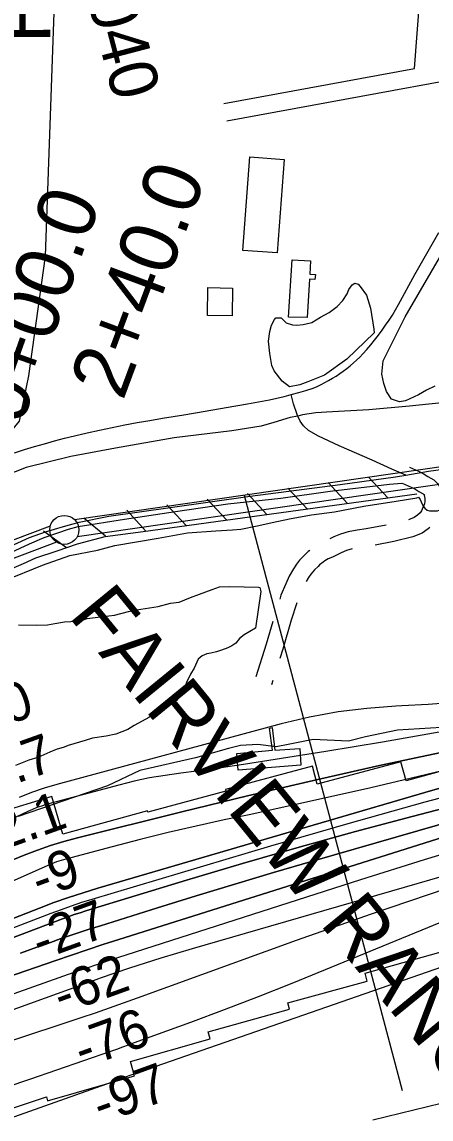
# Model space of a CAD drawing. Extents: x 3598634 to 3636690, y 517270 to 542944.
# Drawn here: x 3614405 to 3615109, y 536539 to 538427 of the extents above; entities that cross this region are included whole.
import ezdxf

# ---------------------------------------------------------------- set-up
doc = ezdxf.new("R2010")
doc.units = 0
for name, color, linetype in [('V-BLDG-OTLN', 7, 'Continuous'), ('V-CHAN-DOCK', 7, 'Continuous'), ('V-CHAN-NAID', 7, 'Continuous'), ('V-FLOD-BASE', 7, 'Continuous'), ('V-LEVE-TOET', 7, 'Continuous'), ('V-RIVR-EDGE', 7, 'Continuous'), ('V-RIVR-RANG', 7, 'Continuous'), ('V-RIVR-RANG-IDEN', 7, 'Continuous'), ('V-ROAD-CNTR', 7, 'Continuous'), ('V-RRAP-FSHR', 7, 'Continuous'), ('V-RRAP-RVMT', 7, 'Continuous'), ('V-SITE-VEGE', 7, 'Continuous'), ('V-SURV-IDEN', 7, 'Continuous'), ('V-SURV-LINE', 7, 'Continuous'), ('V-TOPO-DPTH', 7, 'Continuous'), ('V-TOPO-GNAM-IDEN', 7, 'Continuous'), ('V-TOPO-MAJR', 7, 'Continuous'), ('V-TOPO-MINR', 7, 'Continuous'), ('V-TOPO-WATR', 7, 'Continuous')]:
    doc.layers.add(name, color=color, linetype=linetype)

msp = doc.modelspace()

# ---------------------------------------------------------------- linework, layer by layer
at = {"layer": 'V-BLDG-OTLN'}
for points in [[(3614785.3, 538033.8), (3614797.5, 538195), (3614856.4, 538190.5), (3614844.2, 538029.9)], [(3614864.2, 537918.9), (3614870.1, 538018), (3614901.9, 538016.1), (3614900.6, 537993.3), (3614910.1, 537992.8), (3614909.5, 537984), (3614900, 537984.5), (3614896.2, 537918.8)], [(3614767.5, 537969.1), (3614766.9, 537921.5), (3614724.6, 537922), (3614725.2, 537970.4)]]:
    msp.add_lwpolyline(points, close=True, dxfattribs=at)
at = {"layer": 'V-CHAN-DOCK'}
msp.add_lwpolyline([(3614835.6, 537213.2), (3614840.7, 537174), (3614883.2, 537177), (3614885.4, 537148.2), (3614777.1, 537139.7), (3614774.9, 537168.3), (3614836.3, 537174), (3614831, 537211.9), (3614835.6, 537213.2)], dxfattribs=at)
at = {"layer": 'V-FLOD-BASE'}
msp.add_lwpolyline([(3613818.4, 537264.3), (3613920.8, 537309.1), (3614010.3, 537349.6), (3614117.8, 537397.6), (3614189.6, 537428.9), (3614262.7, 537461.5), (3614337.4, 537491.9), (3614418.4, 537528.8), (3614443.6, 537539.9), (3614467.1, 537547.7), (3614485.5, 537554), (3614501.9, 537558.6), (3614582, 537571.4), (3614669.6, 537584.5), (3614759.3, 537597.6), (3614850.6, 537607.7), (3614935.7, 537619.5), (3615037.5, 537631.5), (3615059.1, 537633.5)], dxfattribs=at)
at = {"layer": 'V-LEVE-TOET'}
for points in [[(3615144.5, 537773.5), (3615072, 537765.9), (3615002, 537759.9), (3614929.5, 537755.7), (3614911.2, 537754.4), (3614887.8, 537750.8), (3614879.8, 537749), (3614866.9, 537746.2), (3614838.5, 537737.7), (3614816.7, 537731.5), (3614766.6, 537723.4), (3614667.4, 537711.4), (3614566.3, 537693.6), (3614489.5, 537679.5), (3614412.5, 537660.4), (3614374.8, 537645.4)], [(3615084.4, 537608.4), (3615087.8, 537609.6), (3615090.6, 537605.4), (3615093.7, 537597.4), (3615096.1, 537593.2), (3615098.6, 537590.2), (3615102.2, 537587.2), (3615106.4, 537585.9), (3615109.1, 537585.6), (3615120.1, 537585.6), (3615128.9, 537589.2), (3615138.6, 537596), (3615148.4, 537607.5), (3615149.8, 537609.7), (3615157.9, 537622.7)], [(3614375.9, 537465.7), (3614440.9, 537492.1), (3614487.9, 537509), (3614535.1, 537518.4), (3614565.2, 537526.1), (3614639.9, 537538.6), (3614690, 537547.9), (3614738.8, 537551.4), (3614767.5, 537552.9), (3614782.1, 537554.2), (3614810.1, 537559.9), (3614843.9, 537567.4), (3614868.6, 537572.7), (3614903.7, 537579.1), (3614943.3, 537584), (3614993.4, 537593.8), (3615049.3, 537602.5), (3615084.4, 537608.4)]]:
    msp.add_lwpolyline(points, dxfattribs=at)
at = {"layer": 'V-RIVR-EDGE'}
msp.add_lwpolyline([(3615165.2, 537215), (3615051.2, 537208.5), (3614996.6, 537197), (3614967.2, 537189.7), (3614906.5, 537192.3), (3614866.1, 537184.5), (3614842.8, 537179.6), (3614810.9, 537183.4), (3614781.5, 537182.2), (3614760.7, 537176.8), (3614703.7, 537161), (3614608, 537139.2), (3614552.8, 537112.3), (3614398.9, 537060)], dxfattribs=at)
at = {"layer": 'V-RIVR-RANG'}
msp.add_line((3614787.8, 537612.8), (3615059.4, 536588.2), dxfattribs=at)
at = {"layer": 'V-ROAD-CNTR'}
msp.add_line((3614837, 537293.8), (3614834.7, 537286.5), dxfattribs=at)
for points in [[(3615080.7, 538346.8), (3615122.5, 538897.1)], [(3614758, 538257.1), (3615395, 538373.9)], [(3614752.6, 538286.6), (3615080.7, 538346.8)], [(3614991.6, 537855.8), (3614998.6, 537863.6), (3615005.5, 537871.6), (3615012.1, 537879.8), (3615018.6, 537888.1), (3615024.9, 537896.6), (3615031, 537905.2), (3615036.9, 537913.9), (3615042.6, 537922.8), (3615048.1, 537931.8), (3615053.3, 537940.9), (3615081.1, 537992.3), (3615122.6, 538065.1)], [(3614364.9, 537515.8), (3614418.3, 537540), (3614445.9, 537549.8), (3614476.9, 537558.7), (3614504.1, 537566.5), (3614555.1, 537576.6), (3614660.6, 537591.8), (3614797.9, 537610.9), (3614953, 537631.2), (3615048.1, 537644.1), (3615066, 537647.3), (3615104.9, 537654.2), (3615239.7, 537672.5), (3615394.1, 537696.2), (3615553.9, 537718.5), (3615734.5, 537745.8), (3615989.1, 537782.7), (3616134.9, 537800.1), (3616407.3, 537836.3), (3616618.5, 537868.7), (3616716.5, 537882)], [(3614392.7, 537685.6), (3614409.8, 537691.1), (3614426.9, 537696.3), (3614444.1, 537701.4), (3614461.4, 537706.2), (3614478.7, 537710.7), (3614496.1, 537715.1), (3614517.6, 537720.1), (3614539.1, 537724.9), (3614560.6, 537729.4), (3614582.2, 537733.7), (3614603.9, 537737.7), (3614625.6, 537741.5), (3614647.3, 537745.1), (3614683.9, 537751.2), (3614720.4, 537757.4), (3614756.9, 537763.7), (3614793.4, 537770.2), (3614806.2, 537772.3), (3614818.9, 537774.6), (3614831.5, 537777.1), (3614844.1, 537779.8), (3614856.7, 537782.8), (3614868.7, 537785.9), (3614881.6, 537789.4), (3614894, 537793), (3614906.3, 537796.9), (3614913.1, 537799.9), (3614919.9, 537803.1), (3614926.5, 537806.5), (3614933, 537810.1), (3614939.4, 537813.9), (3614945.8, 537817.8), (3614952, 537822), (3614958, 537826.3), (3614964, 537830.8), (3614969.8, 537835.5), (3614975.5, 537840.3), (3614981, 537845.3), (3614986.4, 537850.5), (3614991.6, 537855.8)], [(3615066, 537647.3), (3615041.7, 537657.8), (3615007.9, 537673.1), (3614951, 537697.6), (3614915.6, 537714.6), (3614898.4, 537724.1), (3614889.8, 537732.2), (3614884.1, 537740.2), (3614879.8, 537749), (3614878.6, 537751.6), (3614872.3, 537770), (3614868.7, 537785.9)], [(3615072.2, 537660.9), (3615087.7, 537653.8), (3615095.5, 537650), (3615103.8, 537644.9), (3615113.7, 537638.9), (3615120.7, 537632.4), (3615123.4, 537627.5)], [(3615059.7, 537633.7), (3615074.7, 537626.8), (3615081, 537623.7), (3615088.3, 537619.2), (3615095.5, 537614.9), (3615096.7, 537613.8), (3615097.6, 537612.1), (3615097.5, 537612.3), (3615098.4, 537607), (3615098.3, 537602.5), (3615097.6, 537597.6), (3615095.2, 537591.3), (3615092.9, 537586), (3615090.5, 537582.5), (3615085.7, 537578.1), (3615080, 537574.1), (3615070.4, 537570.6)], [(3615031.7, 537560.9), (3614997.4, 537554.6), (3614981.9, 537552.8), (3614966.6, 537549.9), (3614953.4, 537545.5), (3614941.9, 537540.8), (3614935.1, 537537.4)], [(3615107.1, 537557.1), (3615104.4, 537554.6), (3615094, 537547.3), (3615077.6, 537541.3), (3615045.4, 537532.9), (3615013, 537527)], [(3614900.5, 537517.7), (3614898, 537515.7), (3614894, 537511.9), (3614887.3, 537505.5), (3614882.8, 537500.7), (3614877.6, 537494.2), (3614872.6, 537486.2), (3614865.3, 537473.1), (3614859.3, 537460.4), (3614851, 537440.5), (3614848.8, 537433.8)], [(3614973.5, 537520.6), (3614963.9, 537517.4), (3614954.4, 537513.5), (3614946.7, 537509.7), (3614939.6, 537506.3), (3614932.4, 537503.3), (3614926.5, 537500), (3614923.5, 537497.5), (3614917.5, 537492.9), (3614914.7, 537490.2), (3614908.6, 537484.4), (3614905.5, 537481), (3614902.1, 537476.9), (3614898.5, 537471), (3614894.6, 537464.1)], [(3614878.3, 537427.6), (3614868.7, 537397.5), (3614854.3, 537347.5), (3614849.3, 537331.9)], [(3614837, 537395.6), (3614825.6, 537356.2), (3614807.5, 537300)]]:
    msp.add_lwpolyline(points, dxfattribs=at)
at = {"layer": 'V-RRAP-FSHR'}
for p, q in [((3614965.4, 537598.7), (3614932.2, 537634.5)), ((3615034.8, 537608.2), (3615001.6, 537644)), ((3614826.7, 537579.6), (3614793.5, 537615.4)), ((3614896.1, 537589.1), (3614862.9, 537625)), ((3614688, 537560.5), (3614654.8, 537596.4)), ((3614757.4, 537570.1), (3614724.2, 537605.9)), ((3614549.2, 537542.2), (3614511.6, 537573.4)), ((3614618.7, 537551), (3614585.8, 537587.1)), ((3614482.1, 537522.4), (3614442.4, 537550.8))]:
    msp.add_line(p, q, dxfattribs=at)
for points in [[(3614030.1, 537333.6), (3614408.3, 537495.2), (3614429.4, 537504.9), (3614466.2, 537516.7), (3614501.1, 537529), (3614548.3, 537541.9), (3614614, 537550.4), (3615084.7, 537615.1)], [(3614420.5, 537500.8), (3614429.4, 537504.9), (3614466.2, 537516.7), (3614501.1, 537529), (3614548.3, 537541.9), (3614614, 537550.4), (3615084.7, 537615.1)]]:
    msp.add_lwpolyline(points, dxfattribs=at)
at = {"layer": 'V-RRAP-RVMT'}
for p, q in [((3615197.8, 537157.4), (3615066.4, 537121.2)), ((3614905.2, 537146.4), (3614755.7, 537106.1)), ((3614913.3, 537115.3), (3614905.2, 537146.4)), ((3615057.2, 537153.7), (3614913.3, 537115.3)), ((3615066.4, 537121.2), (3615057.2, 537153.7)), ((3614756.4, 537103.1), (3614621.9, 537067)), ((3614755.7, 537106.1), (3614756.4, 537103.1)), ((3614456.9, 537094), (3614163, 537005.1)), ((3614476, 537029.5), (3614456.9, 537094)), ((3614621.3, 537069.4), (3614476, 537029.5)), ((3614621.9, 537067), (3614621.3, 537069.4)), ((3614996, 536790.4), (3615140.7, 536830.8)), ((3614999.5, 536776.1), (3614996, 536790.4)), ((3614863, 536738.8), (3614999.5, 536776.1)), ((3614725.7, 536689.3), (3614865.5, 536728.1)), ((3614865.5, 536728.1), (3614863, 536738.8)), ((3614728.9, 536677.4), (3614725.7, 536689.3)), ((3614592.2, 536638.2), (3614728.9, 536677.4)), ((3614598.9, 536613.3), (3614592.2, 536638.2)), ((3614449.6, 536570.4), (3614598.9, 536613.3)), ((3614323.8, 536536.2), (3614447.4, 536577.3)), ((3614447.4, 536577.3), (3614449.6, 536570.4))]:
    msp.add_line(p, q, dxfattribs=at)
at = {"layer": 'V-SITE-VEGE'}
for points in [[(3614295.5, 538637.1), (3614413.4, 538673.3), (3614421.4, 538666), (3614431.9, 538654), (3614446.5, 538617.7), (3614461.1, 538459.7), (3614445.4, 538024), (3614416.6, 537818.3), (3614400.5, 537740.3), (3614386.6, 537723.5), (3614362, 537711.4), (3614330.3, 537702.2), (3614306, 537705.4), (3614295.4, 537712.8), (3614285, 537733.8), (3614277.4, 537964.6), (3614293.1, 538273.2)], [(3615011.4, 537892.1), (3614964.4, 537847.1), (3614926, 537819.3), (3614897.2, 537808), (3614883.2, 537802.7), (3614865.7, 537799.4), (3614853, 537808.9), (3614839.5, 537826.7), (3614835.1, 537836), (3614831.9, 537856.4), (3614829.6, 537877.6), (3614831.8, 537894.2), (3614834.8, 537905.2), (3614839.6, 537915.2), (3614842.4, 537917.9), (3614851.6, 537917.7), (3614859.7, 537909.2), (3614870.7, 537906.2), (3614878.1, 537905.1), (3614889.2, 537906.7), (3614904, 537910.1), (3614918.9, 537919), (3614933.8, 537927), (3614947.9, 537937.7), (3614957.3, 537947.7), (3614965, 537959.5), (3614967.9, 537966.8), (3614973.6, 537975), (3614978.2, 537977.6), (3614983.7, 537975.7), (3614987.3, 537971.9), (3614998.1, 537956.9), (3615005, 537934.7), (3615010.6, 537898.6)]]:
    msp.add_lwpolyline(points, close=True, dxfattribs=at)
for points in [[(3615115.4, 537800.5), (3615101.4, 537793.4), (3615087.4, 537785.4), (3615065.1, 537774.9), (3615054.9, 537773.2), (3615041.2, 537778.1), (3615032.3, 537791.2), (3615028, 537805.1), (3615024.6, 537820.9), (3615027, 537843.9), (3615064.5, 537919.5), (3615131.5, 538035.1)], [(3614399.7, 537389.7), (3614430.9, 537389), (3614449.3, 537389.6), (3614462, 537392.2), (3614478.6, 537394.8), (3614489.3, 537395.5), (3614510.8, 537398), (3614517.7, 537400.7), (3614545, 537404), (3614564.5, 537406.5), (3614588.9, 537412.8), (3614602.6, 537415.4), (3614625, 537418.8), (3614639.7, 537421.4), (3614661.2, 537426.8), (3614675.8, 537428.4), (3614695.4, 537436.8), (3614711.1, 537442.3), (3614732.7, 537450.5), (3614745.4, 537455.1), (3614762.9, 537455.7), (3614812.5, 537454.7), (3614814.4, 537453.6), (3614815.3, 537451.7), (3614816.2, 537446.8), (3614807.1, 537383.8), (3614787.4, 537372.5), (3614779.5, 537365.9), (3614773.5, 537358.3), (3614766.5, 537353.5), (3614759.7, 537349.8), (3614748.9, 537346.1), (3614740.1, 537343.4), (3614730.3, 537340.7), (3614723.5, 537339.9), (3614715.6, 537336.2), (3614708.7, 537330.5), (3614701.5, 537315.1), (3614695.5, 537304.5), (3614688.4, 537290.1), (3614685.2, 537280.4), (3614679.2, 537271.8), (3614676.1, 537265.1), (3614671.2, 537259.3), (3614660.3, 537252.8), (3614651.5, 537248.1), (3614640.6, 537241.5), (3614623.9, 537230.2), (3614612, 537223.7), (3614598.3, 537216.2), (3614587.4, 537209.6), (3614566.8, 537201.3), (3614550.2, 537197.8), (3614526.8, 537194.4), (3614514.1, 537190.8), (3614484.7, 537181.7), (3614477.9, 537178.9), (3614464.2, 537175.3), (3614453.4, 537170.7), (3614432.7, 537161.4), (3614417.1, 537156.9), (3614394.5, 537147.6)]]:
    msp.add_lwpolyline(points, dxfattribs=at)
at = {"layer": 'V-SURV-LINE'}
for points in [[(3614496, 537570.7), (3616285.6, 537829.4)], [(3616289.9, 537799.7), (3614500.2, 537541)], [(3614267.2, 537489.4), (3614454.3, 537560)], [(3614464.9, 537531.9), (3614277.8, 537461.3)]]:
    msp.add_lwpolyline(points, dxfattribs=at)
msp.add_circle((3614478.3, 537553), 25, dxfattribs=at)
at = {"layer": 'V-TOPO-DPTH'}
for points in [[(3616487.9, 537392.2), (3615683.8, 537243.2), (3615657.3, 537238.1), (3615630.9, 537232.9), (3615604.5, 537227.3), (3615578.1, 537221.5), (3615456.9, 537194.3), (3615370.2, 537174), (3615283.7, 537152.6), (3615197.7, 537129.4), (3615112, 537105.2), (3614536.2, 536936.4), (3614510.7, 536928.6), (3614485.5, 536920.4), (3614460.4, 536911.5), (3614435.5, 536902.1), (3613737.7, 536630.2)], [(3613737.7, 536630.2), (3614435.5, 536902.1), (3614460.4, 536911.5), (3614485.5, 536920.4), (3614510.7, 536928.6), (3614536.2, 536936.4), (3615112, 537105.2), (3615197.7, 537129.4), (3615283.7, 537152.6), (3615370.2, 537174), (3615456.9, 537194.3), (3615578.1, 537221.5), (3615604.5, 537227.3), (3615630.9, 537232.9), (3615657.3, 537238.1), (3615683.8, 537243.2), (3616487.9, 537392.2)], [(3614379, 536782.7), (3614463.6, 536812.1), (3614490.6, 536821.3), (3614517.6, 536830.4), (3614544.6, 536839.3), (3614571.8, 536848), (3615462.3, 537129.1), (3615492.1, 537138.4), (3615522, 537147.6), (3615551.9, 537156.5), (3615581.9, 537165.3), (3615639.9, 537182.1), (3615640.9, 537182.3), (3615643.9, 537183), (3615667.3, 537187.8), (3615680, 537190.2), (3615692.8, 537192.6), (3615705.5, 537194.8), (3615718.3, 537196.9), (3616843.7, 537371.8)], [(3616843.7, 537371.8), (3615718.3, 537196.9), (3615705.5, 537194.8), (3615692.8, 537192.6), (3615680, 537190.2), (3615667.3, 537187.8), (3615643.9, 537183), (3615640.9, 537182.3), (3615639.9, 537182.1), (3615581.9, 537165.3), (3615551.9, 537156.5), (3615522, 537147.6), (3615492.1, 537138.4), (3615462.3, 537129.1), (3614571.8, 536848), (3614544.6, 536839.3), (3614517.6, 536830.4), (3614490.6, 536821.3), (3614463.6, 536812.1), (3614379, 536782.7)], [(3614281.6, 536810.5), (3614475.1, 536883.7), (3614485.1, 536887.3), (3614495.2, 536890.9), (3614505.3, 536894.2), (3614515.5, 536897.4), (3614688.3, 536950.2), (3614785, 536979), (3614882, 537007.1), (3614979.4, 537034), (3615076.9, 537060), (3615612, 537199.2), (3615624.5, 537202.4), (3615636.9, 537205.4), (3615649.4, 537208.1), (3615662, 537210.8), (3616022.1, 537283.6), (3616157.7, 537309.4), (3616293.6, 537333), (3616430.1, 537353.4)], [(3616430.1, 537353.4), (3616293.6, 537333), (3616157.7, 537309.4), (3616022.1, 537283.6), (3615662, 537210.8), (3615649.4, 537208.1), (3615636.9, 537205.4), (3615624.5, 537202.4), (3615612, 537199.2), (3615076.9, 537060), (3614979.4, 537034), (3614882, 537007.1), (3614785, 536979), (3614688.3, 536950.2), (3614515.5, 536897.4), (3614505.3, 536894.2), (3614495.2, 536890.9), (3614485.1, 536887.3), (3614475.1, 536883.7), (3614281.6, 536810.5)], [(3615148.9, 537255.7), (3615104.1, 537252.4), (3615059.1, 537250), (3615048.8, 537249.6), (3614998.9, 537245.9), (3614949.3, 537240), (3614900.2, 537230.8), (3614851.5, 537219.3), (3614465.3, 537115.1), (3614443.4, 537108.5), (3614421.8, 537101.2), (3614400.6, 537092.6)], [(3614403.2, 536824.4), (3614420.2, 536830.7), (3614437.2, 536836.9), (3614454.3, 536843), (3614471.4, 536849.1), (3614488.6, 536854.9), (3614505.8, 536860.7), (3614523, 536866.3), (3614540.3, 536871.8), (3614638.5, 536902.6), (3614705, 536923.1), (3614771.6, 536943.4), (3614838.3, 536963.2), (3614905.1, 536982.7), (3615626.1, 537190.3)], [(3615626.1, 537190.3), (3614905.1, 536982.7), (3614838.3, 536963.2), (3614771.6, 536943.4), (3614705, 536923.1), (3614638.5, 536902.6), (3614540.3, 536871.8), (3614523, 536866.3), (3614505.8, 536860.7), (3614488.6, 536854.9), (3614471.4, 536849.1), (3614454.3, 536843), (3614437.2, 536836.9), (3614420.2, 536830.7), (3614403.2, 536824.4)], [(3615134.5, 537171.8), (3615020.5, 537147.4), (3614906.8, 537122), (3614793.4, 537095.3), (3614680.2, 537067.8), (3614500.9, 537023), (3614477.6, 537016.7), (3614454.6, 537009.7), (3614431.9, 537001.7), (3614409.4, 536993.1), (3614193.8, 536904.9)], [(3614193.8, 536904.9), (3614409.4, 536993.1), (3614431.9, 537001.7), (3614454.6, 537009.7), (3614477.6, 537016.7), (3614500.9, 537023), (3614680.2, 537067.8), (3614793.4, 537095.3), (3614906.8, 537122), (3615020.5, 537147.4), (3615134.5, 537171.8)]]:
    msp.add_lwpolyline(points, dxfattribs=at)
at = {"layer": 'V-TOPO-MAJR'}
msp.add_lwpolyline([(3616415.4, 537274.5), (3615706.2, 537146.6), (3615679.1, 537141.4), (3615652.1, 537135.8), (3615625.3, 537129.6), (3615598.5, 537123), (3615429.2, 537079.2), (3615318.1, 537049.5), (3615207.4, 537018.4), (3615097.3, 536985.3), (3614987.6, 536951), (3614554, 536811.1), (3614541.2, 536806.9), (3614528.4, 536802.7), (3614515.7, 536798.3), (3614502.9, 536793.9), (3614287.6, 536718)], dxfattribs=at)
at = {"layer": 'V-TOPO-MINR'}
for points in [[(3616487.9, 537392.2), (3615683.8, 537243.2), (3615657.3, 537238.1), (3615630.9, 537232.9), (3615604.5, 537227.3), (3615578.1, 537221.5), (3615456.9, 537194.3), (3615370.2, 537174), (3615283.7, 537152.6), (3615197.7, 537129.4), (3615112, 537105.2), (3614536.2, 536936.4), (3614510.7, 536928.6), (3614485.5, 536920.4), (3614460.4, 536911.5), (3614435.5, 536902.1), (3613737.7, 536630.2)], [(3616843.7, 537371.8), (3615718.3, 537196.9), (3615705.5, 537194.8), (3615692.8, 537192.6), (3615680, 537190.2), (3615667.3, 537187.8), (3615643.9, 537183), (3615640.9, 537182.3), (3615639.9, 537182.1), (3615581.9, 537165.3), (3615551.9, 537156.5), (3615522, 537147.6), (3615492.1, 537138.4), (3615462.3, 537129.1), (3614571.8, 536848), (3614544.6, 536839.3), (3614517.6, 536830.4), (3614490.6, 536821.3), (3614463.6, 536812.1), (3614379, 536782.7)], [(3616350.4, 537355.8), (3616253.5, 537338.2), (3615671.7, 537225.3), (3615652.9, 537221.5), (3615634.2, 537217.6), (3615615.6, 537213.4), (3615597, 537209), (3615365.9, 537152.9), (3615232.1, 537119.3), (3615098.6, 537084.4), (3614965.8, 537047.3), (3614833.2, 537008.9), (3614525.8, 536917), (3614508, 536911.5), (3614490.3, 536905.7), (3614472.8, 536899.4), (3614455.3, 536892.9), (3614050.2, 536737.3)], [(3616430.1, 537353.4), (3616293.6, 537333), (3616157.7, 537309.4), (3616022.1, 537283.6), (3615662, 537210.8), (3615649.4, 537208.1), (3615636.9, 537205.4), (3615624.5, 537202.4), (3615612, 537199.2), (3615076.9, 537060), (3614979.4, 537034), (3614882, 537007.1), (3614785, 536979), (3614688.3, 536950.2), (3614515.5, 536897.4), (3614505.3, 536894.2), (3614495.2, 536890.9), (3614485.1, 536887.3), (3614475.1, 536883.7), (3614281.6, 536810.5)], [(3615148.9, 537255.7), (3615104.1, 537252.4), (3615059.1, 537250), (3615048.8, 537249.6), (3614998.9, 537245.9), (3614949.3, 537240), (3614900.2, 537230.8), (3614851.5, 537219.3), (3614465.3, 537115.1), (3614443.4, 537108.5), (3614421.8, 537101.2), (3614400.6, 537092.6)], [(3616404.3, 537240.5), (3616254.2, 537219.7), (3616104.7, 537195.1), (3615955.5, 537168), (3615684.8, 537115.1), (3615671.4, 537112.3), (3615658, 537109.2), (3615644.7, 537105.8), (3615631.4, 537102.2), (3614698.5, 536832.1), (3614671.4, 536824.1), (3614644.4, 536815.9), (3614617.5, 536807.3), (3614590.6, 536798.5), (3614539.9, 536781.5), (3614537, 536780.5), (3614535.6, 536780), (3614534.2, 536779.5), (3614076.9, 536613.9)], [(3616686.7, 537245.2), (3616137.3, 537178.5), (3616057.3, 537168), (3615977.6, 537156.3), (3615898.1, 537142.9), (3615818.8, 537128.4), (3615675.4, 537100.7), (3615668, 537099.1), (3615660.6, 537097.4), (3615653.2, 537095.5), (3615646, 537093.4), (3615397.8, 537018.7), (3615266.7, 536978.1), (3615136.2, 536936), (3615006.4, 536891.8), (3614877.1, 536846.1), (3614603.7, 536747), (3614579.6, 536738.3), (3614555.4, 536729.8), (3614531.1, 536721.5), (3614506.8, 536713.3), (3614377, 536670.2)], [(3615123.1, 537204.8), (3615025.6, 537187.9), (3614928.1, 537171.8), (3614786.7, 537149.1), (3614759.8, 537145), (3614732.8, 537141.1), (3614705.7, 537137.6), (3614678.7, 537134.3), (3614651.7, 537130.6), (3614624.8, 537126.1), (3614598.2, 537120.4), (3614571.8, 537113.9), (3614447.1, 537080.2), (3614439, 537077.8), (3614431.1, 537075.1), (3614423.3, 537072), (3614415.6, 537068.6), (3614258.3, 536994.3)], [(3615352, 537191.8), (3615075.4, 537125.7), (3615005.7, 537109.3), (3614936, 537093.4), (3614866.2, 537078), (3614796.3, 537062.9), (3614753.5, 537053.9), (3614705, 537043.3), (3614656.7, 537032.1), (3614608.5, 537020.2), (3614560.5, 537007.8), (3614481.2, 536986.5), (3614473, 536984.1), (3614464.8, 536981.5), (3614456.8, 536978.4), (3614448.9, 536975.1), (3613824.3, 536697.8)], [(3615626.1, 537190.3), (3614905.1, 536982.7), (3614838.3, 536963.2), (3614771.6, 536943.4), (3614705, 536923.1), (3614638.5, 536902.6), (3614540.3, 536871.8), (3614523, 536866.3), (3614505.8, 536860.7), (3614488.6, 536854.9), (3614471.4, 536849.1), (3614454.3, 536843), (3614437.2, 536836.9), (3614420.2, 536830.7), (3614403.2, 536824.4)], [(3615503, 536931.3), (3614620.9, 536624.2), (3614607.8, 536619.6), (3614594.7, 536615), (3614581.5, 536610.4), (3614568.4, 536605.7), (3613815.4, 536338)], [(3614339, 536580.5), (3614419, 536607.8), (3614558.4, 536656), (3614568.6, 536659.6), (3614578.7, 536663.2), (3614588.9, 536666.9), (3614599.1, 536670.6), (3614695.7, 536706), (3614754, 536727.7), (3614812.2, 536750), (3614870, 536772.9), (3614927.8, 536796.2), (3615180.6, 536900.3)], [(3615009, 536537.5), (3615126.6, 536566.3), (3615244.5, 536594.1), (3615362.6, 536621.1), (3615731.5, 536703.6), (3615738.8, 536705.2), (3615746.2, 536706.7), (3615753.6, 536708), (3615761, 536709.2), (3615830.7, 536719.9), (3615873, 536726.1), (3615915.3, 536731.9), (3615957.7, 536737.2), (3616000.2, 536742.2), (3616075.3, 536750.6), (3616155.3, 536759.5), (3616235.4, 536768.5), (3616315.4, 536777.5), (3616395.4, 536786.5)]]:
    msp.add_lwpolyline(points, dxfattribs=at)
at = {"layer": 'V-TOPO-WATR'}
msp.add_lwpolyline([(3615134.5, 537171.8), (3615020.5, 537147.4), (3614906.8, 537122), (3614793.4, 537095.3), (3614680.2, 537067.8), (3614500.9, 537023), (3614477.6, 537016.7), (3614454.6, 537009.7), (3614431.9, 537001.7), (3614409.4, 536993.1), (3614193.8, 536904.9)], dxfattribs=at)

# ---------------------------------------------------------------- texts
at = {"layer": 'V-CHAN-NAID'}
for s, rotation, p in [('FAIRVIEW RANGE A REAR', 309.2238, (3614484.1, 537404.9)), ('FAIRVIEW RANGE A FRONT (115.0)', 289.7338, (3614104.7, 536778.4))]:
    msp.add_text(s, height=100, rotation=rotation, dxfattribs=at).set_placement(p)
at = {"layer": 'V-RIVR-RANG'}
for s, rotation, p in [('12.0', 19.6483, (3614265.6, 537175.7)), ('10.7', 19.6483, (3614302.2, 537082.6)), ('2.1', 19.6483, (3614369.6, 537000.5)), ('-9', 19.9351, (3614435.7, 536917.7)), ('-27', 19.9351, (3614436.6, 536811.6)), ('-62', 19.9351, (3614473.4, 536718.6)), ('-76', 19.9351, (3614509.3, 536625.3)), ('-97', 19.9351, (3614541.2, 536530.4))]:
    msp.add_text(s, height=67, rotation=rotation, dxfattribs=at).set_placement(p)
at = {"layer": 'V-RIVR-RANG-IDEN'}
msp.add_text('U-040', height=83, rotation=284.7043, dxfattribs=at).set_placement((3614488.1, 538580.2))
at = {"layer": 'V-SURV-IDEN'}
for s, rotation, p in [('2+40.0', 69.6197, (3614579, 537773.7)), ('0+00.0', 70.4488, (3614403.7, 537729.2))]:
    msp.add_text(s, height=100, rotation=rotation, dxfattribs=at).set_placement(p)
at = {"layer": 'V-TOPO-GNAM-IDEN'}
msp.add_text('PARISH', height=100, rotation=270.1408, dxfattribs=at).set_placement((3614353.2, 538887.9))

doc.saveas('drawing.dxf')
